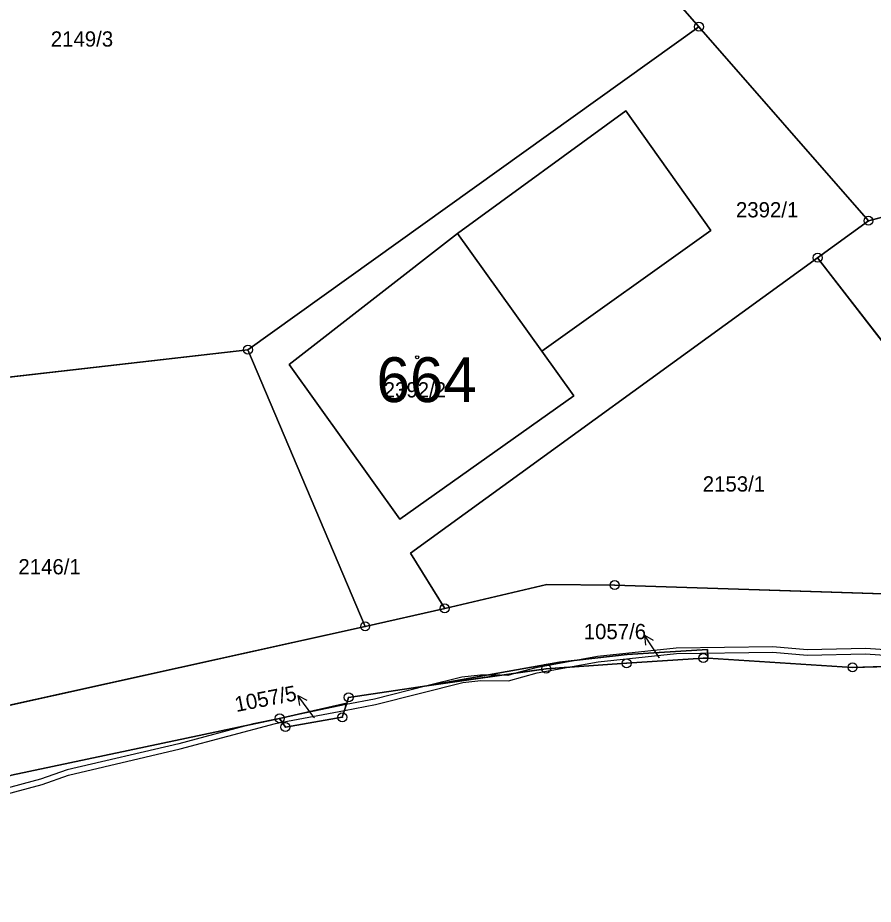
# Model space of a CAD drawing. Extents: x -689422 to -685210, y -987725 to -982160.
# Drawn here: x -686433.6 to -686338.2, y -985655.5 to -985556.7 of the extents above; entities that cross this region are included whole.
import ezdxf

# ---------------------------------------------------------------- set-up
doc = ezdxf.new("R2010")
doc.units = 0
for name, color, linetype in [('KN_Budovy', 7, 'Continuous'), ('KN_Budovy_cisla_domovni', 7, 'Continuous'), ('KN_Hranice_parcel', 7, 'Continuous'), ('KN_Hranice_parcel_vnitrni_kresba', 7, 'Continuous'), ('KN_Parcelni cisla', 7, 'Continuous'), ('KN_Parcelni cisla_sipky', 7, 'Continuous'), ('KN_Polygon parcely', 7, 'Continuous'), ('KN_POZEMKY_OSTATNI PLOCHA', 7, 'Continuous'), ('KN_POZEMKY_ZASTAVENA PLOCHA', 7, 'Continuous'), ('KN_VYUZITI_14_ostatni plocha_dráha', 7, 'Continuous'), ('KN_VYUZITI_16_ostatni plocha_silnice', 7, 'Continuous'), ('KN_VYUZITI_17_ostatni plocha_ostatni komunikace', 7, 'Continuous'), ('KN_VYUZITI_23_ostatni plocha_manipulacni plocha', 7, 'Continuous'), ('KN_VYUZITI_26_ostatni plocha_jina plocha', 7, 'Continuous'), ('KN_Věcná břemena k části', 7, 'Continuous'), ('KN_Značky bodu BP', 7, 'Continuous'), ('KN_Značky budov', 7, 'Continuous')]:
    doc.layers.add(name, color=color, linetype=linetype)

msp = doc.modelspace()

# ---------------------------------------------------------------- linework, layer by layer
at = {"layer": 'KN_Budovy'}
msp.add_lwpolyline([(-686403.31, -985595.33), (-686390.98, -985612.6), (-686371.59, -985598.85), (-686375.16, -985593.86), (-686384.54, -985580.73)], close=True, dxfattribs=at)
at = {"layer": 'KN_Hranice_parcel'}
for p, q in [((-686357.64, -985557.69), (-686407.92, -985593.69)), ((-686338.74, -985579.32), (-686357.64, -985557.69)), ((-686323.29, -985575.21), (-686338.74, -985579.32)), ((-686344.41, -985583.44), (-686338.74, -985579.32)), ((-686407.92, -985593.69), (-686452.85, -985598.84)), ((-686407.92, -985593.69), (-686394.85, -985624.55)), ((-686385.98, -985622.54), (-686394.85, -985624.55)), ((-686404.39, -985634.8), (-686396.9, -985633.1)), ((-686434.27, -985641.15), (-686404.39, -985634.8))]:
    msp.add_line(p, q, dxfattribs=at)
for points in [[(-686395.65, -985514.5), (-686389.64, -985524.78), (-686384.27, -985527.21), (-686357.64, -985557.69)], [(-686403.31, -985595.33), (-686384.54, -985580.73), (-686365.78, -985567.06), (-686356.3, -985580.4), (-686375.16, -985593.86), (-686371.59, -985598.85), (-686390.98, -985612.6), (-686403.31, -985595.33)], [(-686385.98, -985622.54), (-686389.81, -985616.39), (-686344.41, -985583.44)], [(-686302.62, -985622.04), (-686334.51, -985596.26), (-686344.41, -985583.44)], [(-686302.62, -985622.04), (-686367.04, -985619.94), (-686374.61, -985619.88), (-686385.98, -985622.54)], [(-686394.85, -985624.55), (-686450.23, -985636.83), (-686451, -985637), (-686483.42, -985644.18), (-686486.01, -985644.75)], [(-686387.96, -985631.19), (-686373.17, -985628.52), (-686365.64, -985627.66), (-686356.7, -985627.12), (-686356.65, -985628.1)], [(-686387.96, -985631.19), (-686374.67, -985629.26), (-686365.71, -985628.66), (-686357.15, -985628.07), (-686356.65, -985628.1)], [(-686356.65, -985628.1), (-686340.52, -985629.11), (-686335.11, -985628.97)], [(-686396.9, -985633.1), (-686396.7, -985632.46), (-686387.96, -985631.19)], [(-686404.39, -985634.8), (-686403.74, -985635.77), (-686397.4, -985634.68), (-686396.9, -985633.1)]]:
    msp.add_lwpolyline(points, dxfattribs=at)
at = {"layer": 'KN_Hranice_parcel_vnitrni_kresba'}
msp.add_line((-686384.54, -985580.73), (-686375.16, -985593.86), dxfattribs=at)
at = {"layer": 'KN_Parcelni cisla_sipky'}
for p, q in [((-686362.08, -985628.03), (-686363.714, -985625.513)), ((-686363.714, -985625.513), (-686362.749, -985626.08)), ((-686363.714, -985625.513), (-686363.589, -985626.626)), ((-686362.05, -985628.08), (-686362.08, -985628.03)), ((-686400.56, -985634.66), (-686402.366, -985632.263)), ((-686402.366, -985632.263), (-686401.363, -985632.762)), ((-686402.366, -985632.263), (-686402.163, -985633.364)), ((-686400.5, -985634.74), (-686400.56, -985634.66))]:
    msp.add_line(p, q, dxfattribs=at)
at = {"layer": 'KN_Polygon parcely'}
for points in [[(-686389.64, -985524.78), (-686384.27, -985527.21), (-686357.64, -985557.69), (-686338.74, -985579.32), (-686323.29, -985575.21), (-686319.63, -985572.26), (-686361.54, -985520.02), (-686397.98, -985474.68), (-686410.99, -985484.94), (-686399.43, -985508.02), (-686395.65, -985514.5)], [(-686443.28, -985505.91), (-686454.14, -985531.62), (-686454.91, -985535.15), (-686455.53, -985555.5), (-686452.85, -985598.84), (-686407.92, -985593.69), (-686357.64, -985557.69), (-686384.27, -985527.21), (-686389.64, -985524.78), (-686395.65, -985514.5), (-686420.3, -985507.71), (-686423.28, -985513.93), (-686442.58, -985506.19)], [(-686407.92, -985593.69), (-686394.85, -985624.55), (-686385.98, -985622.54), (-686389.81, -985616.39), (-686344.41, -985583.44), (-686338.74, -985579.32), (-686357.64, -985557.69)], [(-686403.31, -985595.33), (-686384.54, -985580.73), (-686365.78, -985567.06), (-686356.3, -985580.4), (-686375.16, -985593.86), (-686371.59, -985598.85), (-686390.98, -985612.6)], [(-686403.31, -985595.33), (-686390.98, -985612.6), (-686371.59, -985598.85), (-686375.16, -985593.86), (-686356.3, -985580.4), (-686365.78, -985567.06), (-686384.54, -985580.73)], [(-686323.29, -985575.21), (-686338.74, -985579.32), (-686344.41, -985583.44), (-686334.51, -985596.26), (-686302.62, -985622.04), (-686288.31, -985622.34), (-686282.23, -985622.47)], [(-686302.62, -985622.04), (-686334.51, -985596.26), (-686344.41, -985583.44), (-686389.81, -985616.39), (-686385.98, -985622.54), (-686374.61, -985619.88), (-686367.04, -985619.94)], [(-686407.92, -985593.69), (-686452.85, -985598.84), (-686455.58, -985599.15), (-686458.46, -985599.48), (-686463.54, -985617.75), (-686466.89, -985625.14), (-686474.19, -985634.91), (-686486.01, -985644.75), (-686483.42, -985644.18), (-686451, -985637), (-686450.23, -985636.83), (-686394.85, -985624.55)], [(-686365.71, -985628.66), (-686357.15, -985628.07), (-686356.65, -985628.1), (-686356.7, -985627.12), (-686365.64, -985627.66), (-686373.17, -985628.52), (-686387.96, -985631.19), (-686374.67, -985629.26)], [(-686403.74, -985635.77), (-686397.4, -985634.68), (-686396.9, -985633.1), (-686404.39, -985634.8)]]:
    msp.add_lwpolyline(points, close=True, dxfattribs=at)
for points in [[(-686302.62, -985622.04), (-686367.04, -985619.94), (-686374.61, -985619.88), (-686385.98, -985622.54), (-686394.85, -985624.55), (-686450.23, -985636.83), (-686451, -985637), (-686483.42, -985644.18), (-686486.01, -985644.75), (-686489.55, -985645.54), (-686516.13, -985651.81), (-686523.45, -985655.14), (-686549.87, -985660.25)], [(-686521.13, -985660.32), (-686492.87, -985653.26), (-686488.08, -985652.03), (-686481.42, -985650.48), (-686474.36, -985649.07), (-686453.26, -985645.2), (-686434.27, -985641.15), (-686404.39, -985634.8), (-686396.9, -985633.1), (-686396.7, -985632.46), (-686387.96, -985631.19), (-686373.17, -985628.52), (-686365.64, -985627.66), (-686356.7, -985627.12), (-686356.65, -985628.1), (-686340.52, -985629.11), (-686335.11, -985628.97)], [(-686335.11, -985628.97), (-686340.52, -985629.11), (-686356.65, -985628.1), (-686357.15, -985628.07), (-686365.71, -985628.66), (-686374.67, -985629.26), (-686387.96, -985631.19), (-686396.7, -985632.46), (-686396.9, -985633.1), (-686397.4, -985634.68), (-686403.74, -985635.77), (-686404.39, -985634.8), (-686434.27, -985641.15), (-686434.94, -985641.47), (-686442.98, -985645.28), (-686445.59, -985648.75), (-686447.4, -985651.16), (-686459.92, -985671.94)]]:
    msp.add_lwpolyline(points, dxfattribs=at)
at = {"layer": 'KN_POZEMKY_OSTATNI PLOCHA'}
for p, q in [((-686357.64, -985557.69), (-686384.27, -985527.21)), ((-686384.27, -985527.21), (-686357.64, -985557.69)), ((-686407.92, -985593.69), (-686357.64, -985557.69)), ((-686357.64, -985557.69), (-686407.92, -985593.69)), ((-686357.64, -985557.69), (-686338.74, -985579.32)), ((-686338.74, -985579.32), (-686357.64, -985557.69)), ((-686365.78, -985567.06), (-686384.54, -985580.73)), ((-686356.3, -985580.4), (-686365.78, -985567.06)), ((-686338.74, -985579.32), (-686323.29, -985575.21)), ((-686323.29, -985575.21), (-686338.74, -985579.32)), ((-686344.41, -985583.44), (-686338.74, -985579.32)), ((-686338.74, -985579.32), (-686344.41, -985583.44)), ((-686384.54, -985580.73), (-686403.31, -985595.33)), ((-686375.16, -985593.86), (-686356.3, -985580.4)), ((-686344.41, -985583.44), (-686389.81, -985616.39)), ((-686389.81, -985616.39), (-686344.41, -985583.44)), ((-686334.51, -985596.26), (-686344.41, -985583.44)), ((-686344.41, -985583.44), (-686334.51, -985596.26)), ((-686455.58, -985599.15), (-686407.92, -985593.69)), ((-686407.92, -985593.69), (-686455.58, -985599.15)), ((-686394.85, -985624.55), (-686407.92, -985593.69)), ((-686407.92, -985593.69), (-686394.85, -985624.55)), ((-686371.59, -985598.85), (-686375.16, -985593.86)), ((-686403.31, -985595.33), (-686390.98, -985612.6)), ((-686390.98, -985612.6), (-686371.59, -985598.85)), ((-686389.81, -985616.39), (-686385.98, -985622.54)), ((-686385.98, -985622.54), (-686389.81, -985616.39)), ((-686385.98, -985622.54), (-686374.61, -985619.88)), ((-686374.61, -985619.88), (-686385.98, -985622.54)), ((-686374.61, -985619.88), (-686367.04, -985619.94)), ((-686367.04, -985619.94), (-686374.61, -985619.88)), ((-686367.04, -985619.94), (-686302.62, -985622.04)), ((-686302.62, -985622.04), (-686367.04, -985619.94)), ((-686385.98, -985622.54), (-686394.85, -985624.55)), ((-686394.85, -985624.55), (-686385.98, -985622.54)), ((-686394.85, -985624.55), (-686450.23, -985636.83)), ((-686450.23, -985636.83), (-686394.85, -985624.55)), ((-686356.7, -985627.12), (-686365.64, -985627.66)), ((-686365.64, -985627.66), (-686356.7, -985627.12)), ((-686356.65, -985628.1), (-686356.7, -985627.12)), ((-686356.7, -985627.12), (-686356.65, -985628.1)), ((-686365.64, -985627.66), (-686373.17, -985628.52)), ((-686373.17, -985628.52), (-686365.64, -985627.66)), ((-686357.15, -985628.07), (-686365.71, -985628.66)), ((-686365.71, -985628.66), (-686357.15, -985628.07)), ((-686356.65, -985628.1), (-686357.15, -985628.07)), ((-686357.15, -985628.07), (-686356.65, -985628.1)), ((-686340.52, -985629.11), (-686356.65, -985628.1)), ((-686356.65, -985628.1), (-686340.52, -985629.11)), ((-686373.17, -985628.52), (-686387.96, -985631.19)), ((-686387.96, -985631.19), (-686373.17, -985628.52)), ((-686374.67, -985629.26), (-686387.96, -985631.19)), ((-686387.96, -985631.19), (-686374.67, -985629.26)), ((-686365.71, -985628.66), (-686374.67, -985629.26)), ((-686374.67, -985629.26), (-686365.71, -985628.66)), ((-686335.11, -985628.97), (-686340.52, -985629.11)), ((-686340.52, -985629.11), (-686335.11, -985628.97)), ((-686387.96, -985631.19), (-686396.7, -985632.46)), ((-686396.7, -985632.46), (-686387.96, -985631.19)), ((-686396.9, -985633.1), (-686404.39, -985634.8)), ((-686404.39, -985634.8), (-686396.9, -985633.1)), ((-686396.9, -985633.1), (-686397.4, -985634.68)), ((-686397.4, -985634.68), (-686396.9, -985633.1)), ((-686396.7, -985632.46), (-686396.9, -985633.1)), ((-686396.9, -985633.1), (-686396.7, -985632.46)), ((-686404.39, -985634.8), (-686434.27, -985641.15)), ((-686434.27, -985641.15), (-686404.39, -985634.8)), ((-686403.74, -985635.77), (-686404.39, -985634.8)), ((-686404.39, -985634.8), (-686403.74, -985635.77)), ((-686397.4, -985634.68), (-686403.74, -985635.77)), ((-686403.74, -985635.77), (-686397.4, -985634.68))]:
    msp.add_line(p, q, dxfattribs=at)
at = {"layer": 'KN_POZEMKY_ZASTAVENA PLOCHA'}
for p, q in [((-686384.54, -985580.73), (-686365.78, -985567.06)), ((-686365.78, -985567.06), (-686356.3, -985580.4)), ((-686403.31, -985595.33), (-686384.54, -985580.73)), ((-686356.3, -985580.4), (-686375.16, -985593.86)), ((-686375.16, -985593.86), (-686371.59, -985598.85)), ((-686390.98, -985612.6), (-686403.31, -985595.33)), ((-686371.59, -985598.85), (-686390.98, -985612.6))]:
    msp.add_line(p, q, dxfattribs=at)
at = {"layer": 'KN_VYUZITI_14_ostatni plocha_dráha'}
for p, q in [((-686357.64, -985557.69), (-686384.27, -985527.21)), ((-686338.74, -985579.32), (-686357.64, -985557.69)), ((-686323.29, -985575.21), (-686338.74, -985579.32))]:
    msp.add_line(p, q, dxfattribs=at)
at = {"layer": 'KN_VYUZITI_16_ostatni plocha_silnice'}
for p, q in [((-686385.98, -985622.54), (-686374.61, -985619.88)), ((-686374.61, -985619.88), (-686367.04, -985619.94)), ((-686367.04, -985619.94), (-686302.62, -985622.04)), ((-686394.85, -985624.55), (-686385.98, -985622.54)), ((-686450.23, -985636.83), (-686394.85, -985624.55)), ((-686356.7, -985627.12), (-686365.64, -985627.66)), ((-686356.65, -985628.1), (-686356.7, -985627.12)), ((-686365.64, -985627.66), (-686373.17, -985628.52)), ((-686340.52, -985629.11), (-686356.65, -985628.1)), ((-686373.17, -985628.52), (-686387.96, -985631.19)), ((-686335.11, -985628.97), (-686340.52, -985629.11)), ((-686387.96, -985631.19), (-686396.7, -985632.46)), ((-686396.9, -985633.1), (-686404.39, -985634.8)), ((-686396.7, -985632.46), (-686396.9, -985633.1)), ((-686404.39, -985634.8), (-686434.27, -985641.15))]:
    msp.add_line(p, q, dxfattribs=at)
at = {"layer": 'KN_VYUZITI_17_ostatni plocha_ostatni komunikace'}
for p, q in [((-686365.64, -985627.66), (-686356.7, -985627.12)), ((-686356.7, -985627.12), (-686356.65, -985628.1)), ((-686373.17, -985628.52), (-686365.64, -985627.66)), ((-686357.15, -985628.07), (-686365.71, -985628.66)), ((-686356.65, -985628.1), (-686357.15, -985628.07)), ((-686387.96, -985631.19), (-686373.17, -985628.52)), ((-686374.67, -985629.26), (-686387.96, -985631.19)), ((-686365.71, -985628.66), (-686374.67, -985629.26)), ((-686404.39, -985634.8), (-686396.9, -985633.1)), ((-686396.9, -985633.1), (-686397.4, -985634.68)), ((-686403.74, -985635.77), (-686404.39, -985634.8)), ((-686397.4, -985634.68), (-686403.74, -985635.77))]:
    msp.add_line(p, q, dxfattribs=at)
at = {"layer": 'KN_VYUZITI_23_ostatni plocha_manipulacni plocha'}
for p, q in [((-686384.27, -985527.21), (-686357.64, -985557.69)), ((-686407.92, -985593.69), (-686357.64, -985557.69)), ((-686357.64, -985557.69), (-686407.92, -985593.69)), ((-686357.64, -985557.69), (-686338.74, -985579.32)), ((-686365.78, -985567.06), (-686384.54, -985580.73)), ((-686356.3, -985580.4), (-686365.78, -985567.06)), ((-686338.74, -985579.32), (-686323.29, -985575.21)), ((-686344.41, -985583.44), (-686338.74, -985579.32)), ((-686338.74, -985579.32), (-686344.41, -985583.44)), ((-686384.54, -985580.73), (-686403.31, -985595.33)), ((-686375.16, -985593.86), (-686356.3, -985580.4)), ((-686344.41, -985583.44), (-686389.81, -985616.39)), ((-686389.81, -985616.39), (-686344.41, -985583.44)), ((-686334.51, -985596.26), (-686344.41, -985583.44)), ((-686344.41, -985583.44), (-686334.51, -985596.26)), ((-686455.58, -985599.15), (-686407.92, -985593.69)), ((-686407.92, -985593.69), (-686455.58, -985599.15)), ((-686394.85, -985624.55), (-686407.92, -985593.69)), ((-686407.92, -985593.69), (-686394.85, -985624.55)), ((-686371.59, -985598.85), (-686375.16, -985593.86)), ((-686403.31, -985595.33), (-686390.98, -985612.6)), ((-686390.98, -985612.6), (-686371.59, -985598.85)), ((-686389.81, -985616.39), (-686385.98, -985622.54)), ((-686385.98, -985622.54), (-686389.81, -985616.39)), ((-686374.61, -985619.88), (-686385.98, -985622.54)), ((-686367.04, -985619.94), (-686374.61, -985619.88)), ((-686302.62, -985622.04), (-686367.04, -985619.94)), ((-686385.98, -985622.54), (-686394.85, -985624.55)), ((-686394.85, -985624.55), (-686450.23, -985636.83))]:
    msp.add_line(p, q, dxfattribs=at)
at = {"layer": 'KN_VYUZITI_26_ostatni plocha_jina plocha'}
for p, q in [((-686365.71, -985628.66), (-686357.15, -985628.07)), ((-686357.15, -985628.07), (-686356.65, -985628.1)), ((-686356.65, -985628.1), (-686340.52, -985629.11)), ((-686387.96, -985631.19), (-686374.67, -985629.26)), ((-686374.67, -985629.26), (-686365.71, -985628.66)), ((-686340.52, -985629.11), (-686335.11, -985628.97)), ((-686396.7, -985632.46), (-686387.96, -985631.19)), ((-686397.4, -985634.68), (-686396.9, -985633.1)), ((-686396.9, -985633.1), (-686396.7, -985632.46)), ((-686434.27, -985641.15), (-686404.39, -985634.8)), ((-686404.39, -985634.8), (-686403.74, -985635.77)), ((-686403.74, -985635.77), (-686397.4, -985634.68))]:
    msp.add_line(p, q, dxfattribs=at)
at = {"layer": 'KN_Věcná břemena k části'}
msp.add_lwpolyline([(-686327.86, -985627.8), (-686339.04, -985627.02), (-686345.57, -985627.14), (-686349.39, -985626.83), (-686360.19, -985626.98), (-686368.96, -985627.89), (-686375.82, -985629.15), (-686377.95, -985629.74), (-686374.67, -985629.26), (-686372.19, -985629.09), (-686368.88, -985628.49), (-686360.15, -985627.58), (-686349.41, -985627.43), (-686345.59, -985627.74), (-686339.06, -985627.62), (-686327.92, -985628.4)], dxfattribs=at)
for points in [[(-686375.68, -985629.73), (-686372.19, -985629.09), (-686374.67, -985629.26), (-686377.95, -985629.74), (-686378.94, -985630.01), (-686379.79, -985630), (-686387.96, -985631.19), (-686393.82, -985632.67), (-686396.95, -985633.27), (-686397.16, -985633.92), (-686393.7, -985633.25), (-686383.98, -985630.81), (-686381.96, -985630.59), (-686378.86, -985630.61)], [(-686387.96, -985631.19), (-686379.79, -985630), (-686381.99, -985629.99), (-686384.08, -985630.21)], [(-686404.39, -985634.8), (-686404.09, -985635.24), (-686397.16, -985633.92), (-686396.95, -985633.27)], [(-686440.6, -985644.15), (-686442.98, -985645.28), (-686443.1, -985645.44), (-686430.87, -985642.17), (-686427.91, -985641.13), (-686415.48, -985638.21), (-686404.83, -985635.38), (-686404.09, -985635.24), (-686404.39, -985634.8), (-686407.32, -985635.42), (-686415.62, -985637.63), (-686428.07, -985640.55), (-686431.05, -985641.59)]]:
    msp.add_lwpolyline(points, close=True, dxfattribs=at)
at = {"layer": 'KN_Značky bodu BP'}
for centre, radius in [((-686357.64, -985557.69), 0.5), ((-686357.64, -985557.69), 0.0303), ((-686338.74, -985579.32), 0.5), ((-686338.74, -985579.32), 0.0303), ((-686344.41, -985583.44), 0.5), ((-686344.41, -985583.44), 0.0303), ((-686407.92, -985593.69), 0.5), ((-686407.92, -985593.69), 0.0303), ((-686367.04, -985619.94), 0.5), ((-686367.04, -985619.94), 0.0303), ((-686385.98, -985622.54), 0.5), ((-686385.98, -985622.54), 0.0303), ((-686394.85, -985624.55), 0.5), ((-686394.85, -985624.55), 0.0303), ((-686365.71, -985628.66), 0.5), ((-686357.15, -985628.07), 0.5), ((-686357.15, -985628.07), 0.0303), ((-686374.67, -985629.26), 0.5), ((-686374.67, -985629.26), 0.0303), ((-686365.71, -985628.66), 0.0303), ((-686340.52, -985629.11), 0.5), ((-686340.52, -985629.11), 0.0303), ((-686396.7, -985632.46), 0.5), ((-686396.7, -985632.46), 0.0303), ((-686397.4, -985634.68), 0.5), ((-686404.39, -985634.8), 0.5), ((-686404.39, -985634.8), 0.0303), ((-686397.4, -985634.68), 0.0303), ((-686403.74, -985635.77), 0.5), ((-686403.74, -985635.77), 0.0303)]:
    msp.add_circle(centre, radius, dxfattribs=at)
at = {"layer": 'KN_Značky budov'}
msp.add_circle((-686389.047, -985594.539), 0.175, dxfattribs=at)

# ---------------------------------------------------------------- texts
at = {"layer": 'KN_Budovy_cisla_domovni'}
msp.add_text('664', height=5, dxfattribs=at).set_placement((-686393.58, -985599.539))
at = {"layer": 'KN_Parcelni cisla'}
for s, p in [('2149/3', (-686429.897, -985559.9)), ('2392/1', (-686353.517, -985578.94)), ('2392/2', (-686392.787, -985599.02)), ('2153/1', (-686357.217, -985609.51)), ('2146/1', (-686433.507, -985618.74)), ('1057/6', (-686370.487, -985625.97))]:
    msp.add_text(s, height=1.7, dxfattribs=at).set_placement(p)
msp.add_text('1057/5', height=1.7, rotation=11, dxfattribs=at).set_placement((-686409.212, -985634.097))

doc.saveas('drawing.dxf')
